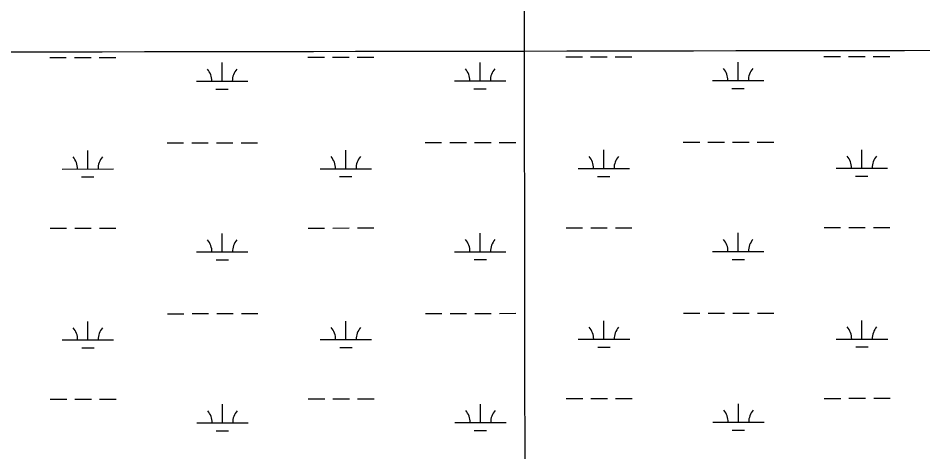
# Model space of a CAD drawing. Extents: x 3297753 to 3335611, y 652252 to 677623.
# Drawn here: x 3327169 to 3328929, y 665967 to 666812 of the extents above; entities that cross this region are included whole.
import ezdxf

# ---------------------------------------------------------------- set-up
doc = ezdxf.new("R2010")
doc.units = 0
doc.layers.add('V-GRID-MAJR', color=7, linetype='Continuous')
doc.layers.add('V-WETL-SWMP', color=7, linetype='Continuous')

msp = doc.modelspace()

# ---------------------------------------------------------------- linework, layer by layer
at = {"layer": 'V-GRID-MAJR'}
for points in [[(3328166.3170000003, 657657.375), (3328162.353, 660686.162), (3328154.418, 666747.577), (3328146.483, 672809.018), (3328142.5130000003, 675841.658)], [(3301864.932, 666722.723), (3307122.83, 666726.164), (3312380.728, 666730.37), (3317638.625, 666735.341), (3322896.522, 666741.077), (3328154.418, 666747.577), (3333412.313, 666754.8420000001), (3333412.3140000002, 666754.8420000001)]]:
    msp.add_spline(points, degree=3, dxfattribs=at)
at = {"layer": 'V-WETL-SWMP'}
for p, q in [((3327231.141337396, 666735.0805446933), (3327263.141320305, 666735.1131055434)), ((3327279.1413117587, 666735.1293859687), (3327311.1412946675, 666735.1619468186)), ((3327327.141286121, 666735.1782272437), (3327359.1412690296, 666735.2107880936)), ((3327566.0324066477, 666688.9912875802), (3327565.9957723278, 666724.9912641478)), ((3327733.0490693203, 666735.5912494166), (3327765.049052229, 666735.6238102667)), ((3327781.049043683, 666735.6400906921), (3327813.0490265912, 666735.672651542)), ((3327829.0490180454, 666735.688931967), (3327861.049000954, 666735.7214928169)), ((3328067.940138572, 666689.5019923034), (3328067.9035042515, 666725.5019688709)), ((3328234.956801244, 666736.1019541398), (3328266.9567841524, 666736.1345149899)), ((3328282.956775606, 666736.1507954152), (3328314.956758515, 666736.1833562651)), ((3328330.956749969, 666736.1996366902), (3328362.9567328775, 666736.2321975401)), ((3328569.8478704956, 666690.0126970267), (3328569.8112361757, 666726.0126735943)), ((3328736.864533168, 666736.6126588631), (3328768.8645160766, 666736.6452197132)), ((3328784.8645075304, 666736.6615001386), (3328816.864490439, 666736.6940609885)), ((3328832.864481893, 666736.7103414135), (3328864.8644648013, 666736.7429022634)), ((3327516.0324333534, 666688.9404112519), (3327616.032379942, 666689.0421639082)), ((3328017.9401652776, 666689.4511159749), (3328117.940111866, 666689.5528686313)), ((3328519.847897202, 666689.9618206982), (3328619.84784379, 666690.0635733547)), ((3327554.048115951, 666673.5480873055), (3327578.0481031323, 666673.5725079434)), ((3328055.9558478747, 666674.0587920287), (3328079.9558350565, 666674.0832126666)), ((3328557.863579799, 666674.569496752), (3328581.86356698, 666674.5939173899)), ((3327459.310650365, 666568.8116491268), (3327491.3106332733, 666568.844209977)), ((3327507.3106247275, 666568.8604904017), (3327539.3106076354, 666568.8930512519)), ((3327555.31059909, 666568.909331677), (3327587.3105819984, 666568.9418925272)), ((3327603.3105734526, 666568.9581729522), (3327635.3105563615, 666568.9907338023)), ((3327961.218382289, 666569.3223538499), (3327993.218365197, 666569.3549147)), ((3328009.2183566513, 666569.3711951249), (3328041.2183395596, 666569.4037559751)), ((3328057.218331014, 666569.4200364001), (3328089.218313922, 666569.4525972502)), ((3328105.218305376, 666569.4688776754), (3328137.2182882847, 666569.5014385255)), ((3328463.126114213, 666569.8330585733), (3328495.1260971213, 666569.8656194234)), ((3328511.1260885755, 666569.8818998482), (3328543.126071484, 666569.9144606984)), ((3328559.126062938, 666569.9307411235), (3328591.126045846, 666569.9633019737)), ((3328607.1260373, 666569.9795823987), (3328639.126020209, 666570.0121432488)), ((3327304.770369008, 666517.9123806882), (3327304.7337346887, 666553.9123572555)), ((3327806.6781009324, 666518.4230854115), (3327806.641466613, 666554.4230619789)), ((3328308.585832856, 666518.9337901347), (3328308.5491985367, 666554.933766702)), ((3328810.4935647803, 666519.444494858), (3328810.4569304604, 666555.4444714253)), ((3327254.770395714, 666517.86150436), (3327354.770342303, 666517.9632570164)), ((3327756.678127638, 666518.3722090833), (3327856.6780742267, 666518.4739617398)), ((3328258.585859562, 666518.8829138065), (3328358.5858061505, 666518.9846664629)), ((3328760.493591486, 666519.3936185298), (3328860.4935380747, 666519.4953711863)), ((3327292.786078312, 666502.4691804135), (3327316.786065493, 666502.4936010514)), ((3327794.693810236, 666502.9798851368), (3327818.693797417, 666503.0043057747)), ((3328296.60154216, 666503.49058986), (3328320.6015293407, 666503.5150104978)), ((3328798.509274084, 666504.0012945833), (3328822.509261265, 666504.0257152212)), ((3327231.479874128, 666402.4057612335), (3327263.479857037, 666402.4383220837)), ((3327279.47984849, 666402.454602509), (3327311.479831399, 666402.487163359)), ((3327327.479822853, 666402.503443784), (3327359.4798057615, 666402.5360046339)), ((3327566.3709433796, 666356.3165041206), (3327566.3343090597, 666392.316480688)), ((3327733.387606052, 666402.916465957), (3327765.3875889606, 666402.9490268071)), ((3327781.3875804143, 666402.9653072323), (3327813.387563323, 666402.9978680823)), ((3327829.3875547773, 666403.0141485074), (3327861.3875376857, 666403.0467093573)), ((3328068.2786753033, 666356.8272088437), (3328068.2420409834, 666392.8271854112)), ((3328235.2953379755, 666403.42717068), (3328267.2953208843, 666403.4597315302)), ((3328283.295312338, 666403.4760119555), (3328315.295295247, 666403.5085728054)), ((3328331.2952867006, 666403.5248532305), (3328363.295269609, 666403.5574140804)), ((3328570.1864072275, 666357.3379135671), (3328570.149772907, 666393.3378901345)), ((3328737.2030698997, 666403.9378754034), (3328769.2030528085, 666403.9704362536)), ((3328785.203044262, 666403.9867166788), (3328817.2030271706, 666404.0192775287)), ((3328833.203018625, 666404.0355579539), (3328865.203001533, 666404.0681188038)), ((3327516.3709700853, 666356.2656277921), (3327616.370916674, 666356.3673804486)), ((3328018.2787020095, 666356.7763325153), (3328118.2786485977, 666356.8780851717)), ((3328520.186433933, 666357.2870372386), (3328620.186380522, 666357.3887898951)), ((3327554.386652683, 666340.8733038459), (3327578.386639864, 666340.8977244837)), ((3328056.2943846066, 666341.3840085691), (3328080.294371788, 666341.4084292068)), ((3328558.2021165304, 666341.8947132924), (3328582.202103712, 666341.9191339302)), ((3327459.649187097, 666236.1368656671), (3327491.6491700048, 666236.1694265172)), ((3327507.649161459, 666236.1857069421), (3327539.6491443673, 666236.2182677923)), ((3327555.649135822, 666236.2345482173), (3327587.6491187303, 666236.2671090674)), ((3327603.649110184, 666236.2833894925), (3327635.649093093, 666236.3159503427)), ((3327961.5569190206, 666236.6475703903), (3327993.556901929, 666236.6801312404)), ((3328009.556893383, 666236.6964116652), (3328041.5568762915, 666236.7289725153)), ((3328057.5568677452, 666236.7452529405), (3328089.5568506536, 666236.7778137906)), ((3328105.556842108, 666236.7940942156), (3328137.5568250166, 666236.8266550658)), ((3328463.464650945, 666237.1582751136), (3328495.464633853, 666237.1908359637)), ((3328511.4646253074, 666237.2071163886), (3328543.4646082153, 666237.2396772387)), ((3328559.4645996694, 666237.2559576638), (3328591.464582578, 666237.2885185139)), ((3328607.464574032, 666237.304798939), (3328639.464556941, 666237.3373597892)), ((3327305.10890574, 666185.2375972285), (3327305.0722714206, 666221.2375737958)), ((3327807.016637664, 666185.7483019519), (3327806.980003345, 666221.7482785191)), ((3328308.924369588, 666186.259006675), (3328308.887735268, 666222.2589832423)), ((3328810.8321015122, 666186.7697113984), (3328810.7954671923, 666222.7696879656)), ((3327255.1089324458, 666185.1867209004), (3327355.1088790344, 666185.2884735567)), ((3327757.0166643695, 666185.6974256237), (3327857.0166109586, 666185.7991782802)), ((3328258.9243962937, 666186.2081303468), (3328358.9243428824, 666186.3098830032)), ((3328760.832128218, 666186.7188350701), (3328860.832074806, 666186.8205877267)), ((3327293.124615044, 666169.7943969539), (3327317.124602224, 666169.8188175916)), ((3327795.0323469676, 666170.3051016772), (3327819.0323341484, 666170.3295223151)), ((3328296.940078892, 666170.8158064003), (3328320.9400660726, 666170.8402270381)), ((3328798.847810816, 666171.3265111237), (3328822.8477979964, 666171.3509317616)), ((3327733.7261427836, 666070.2416824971), (3327765.7261256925, 666070.2742433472)), ((3327781.726117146, 666070.2905237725), (3327813.726100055, 666070.3230846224)), ((3327829.7260915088, 666070.3393650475), (3327861.726074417, 666070.3719258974)), ((3328235.6338747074, 666070.7523872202), (3328267.633857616, 666070.7849480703)), ((3328283.6338490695, 666070.8012284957), (3328315.6338319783, 666070.8337893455)), ((3328331.6338234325, 666070.8500697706), (3328363.633806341, 666070.8826306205)), ((3328737.541606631, 666071.2630919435), (3328769.54158954, 666071.2956527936)), ((3328785.5415809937, 666071.311933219), (3328817.5415639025, 666071.3444940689)), ((3328833.5415553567, 666071.3607744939), (3328865.5415382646, 666071.3933353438)), ((3327231.8184108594, 666069.7309777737), (3327263.8183937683, 666069.7635386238)), ((3327279.818385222, 666069.7798190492), (3327311.818368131, 666069.8123798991)), ((3327327.818359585, 666069.8286603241), (3327359.818342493, 666069.861221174)), ((3327566.709480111, 666023.6417206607), (3327566.6728457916, 666059.6416972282)), ((3328068.617212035, 666024.1524253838), (3328068.580577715, 666060.1524019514)), ((3328570.5249439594, 666024.6631301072), (3328570.488309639, 666060.6631066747)), ((3327516.709506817, 666023.5908443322), (3327616.7094534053, 666023.6925969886)), ((3328018.617238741, 666024.1015490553), (3328118.6171853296, 666024.2033017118)), ((3328520.524970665, 666024.6122537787), (3328620.5249172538, 666024.7140064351)), ((3327554.7251894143, 666008.198520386), (3327578.7251765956, 666008.2229410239)), ((3328056.632921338, 666008.7092251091), (3328080.63290852, 666008.733645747)), ((3328558.5406532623, 666009.2199298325), (3328582.540640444, 666009.2443504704))]:
    msp.add_line(p, q, dxfattribs=at)
for centre, radius, start, end in [((3327510.789016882, 666689.4098792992), 35.24628790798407, 359.28648001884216, 40.83013835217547), ((3327621.2748300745, 666689.5223016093), 35.246287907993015, 139.28647683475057, 180.8301351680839), ((3328012.6967488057, 666689.9205840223), 35.24628790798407, 359.28648001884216, 40.83013835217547), ((3328123.1825619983, 666690.0330063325), 35.246287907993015, 139.28647683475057, 180.8301351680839), ((3328514.6044807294, 666690.4312887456), 35.24628790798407, 359.28648001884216, 40.83013835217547), ((3328625.0902939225, 666690.5437110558), 35.246287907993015, 139.28647683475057, 180.8301351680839), ((3327249.526979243, 666518.3309724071), 35.24628790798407, 359.28648001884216, 40.83013835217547), ((3327360.012792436, 666518.4433947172), 35.246287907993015, 139.28647683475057, 180.8301351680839), ((3327751.434711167, 666518.8416771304), 35.24628790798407, 359.28648001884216, 40.83013835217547), ((3327861.9205243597, 666518.9540994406), 35.246287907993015, 139.28647683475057, 180.8301351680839), ((3328253.3424430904, 666519.3523818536), 35.24628790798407, 359.28648001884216, 40.83013835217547), ((3328363.8282562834, 666519.4648041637), 35.246287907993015, 139.28647683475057, 180.8301351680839), ((3328755.2501750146, 666519.8630865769), 35.24628790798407, 359.28648001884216, 40.83013835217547), ((3328865.7359882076, 666519.9755088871), 35.246287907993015, 139.28647683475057, 180.8301351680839), ((3327511.127553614, 666356.7350958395), 35.24628790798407, 359.28648001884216, 40.83013835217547), ((3327621.613366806, 666356.8475181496), 35.246287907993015, 139.28647683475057, 180.8301351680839), ((3328013.035285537, 666357.2458005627), 35.24628790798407, 359.28648001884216, 40.83013835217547), ((3328123.52109873, 666357.3582228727), 35.246287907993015, 139.28647683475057, 180.8301351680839), ((3328514.9430174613, 666357.756505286), 35.24628790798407, 359.28648001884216, 40.83013835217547), ((3328625.4288306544, 666357.8689275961), 35.246287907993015, 139.28647683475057, 180.8301351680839), ((3327249.865515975, 666185.6561889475), 35.24628790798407, 359.28648001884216, 40.83013835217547), ((3327360.3513291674, 666185.7686112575), 35.246287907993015, 139.28647683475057, 180.8301351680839), ((3327751.7732478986, 666186.1668936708), 35.24628790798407, 359.28648001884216, 40.83013835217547), ((3327862.2590610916, 666186.279315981), 35.246287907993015, 139.28647683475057, 180.8301351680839), ((3328253.6809798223, 666186.677598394), 35.24628790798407, 359.28648001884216, 40.83013835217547), ((3328364.166793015, 666186.790020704), 35.246287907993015, 139.28647683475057, 180.8301351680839), ((3328755.5887117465, 666187.1883031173), 35.24628790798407, 359.28648001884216, 40.83013835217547), ((3328866.074524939, 666187.3007254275), 35.246287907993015, 139.28647683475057, 180.8301351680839), ((3327511.4660903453, 666024.0603123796), 35.24628790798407, 359.28648001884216, 40.83013835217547), ((3327621.951903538, 666024.1727346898), 35.246287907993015, 139.28647683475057, 180.8301351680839), ((3328013.373822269, 666024.5710171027), 35.24628790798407, 359.28648001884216, 40.83013835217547), ((3328123.859635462, 666024.6834394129), 35.246287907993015, 139.28647683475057, 180.8301351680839), ((3328515.2815541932, 666025.0817218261), 35.24628790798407, 359.28648001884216, 40.83013835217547), ((3328625.767367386, 666025.1941441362), 35.246287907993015, 139.28647683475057, 180.8301351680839)]:
    msp.add_arc(centre, radius, start, end, dxfattribs=at)

doc.saveas('drawing.dxf')
